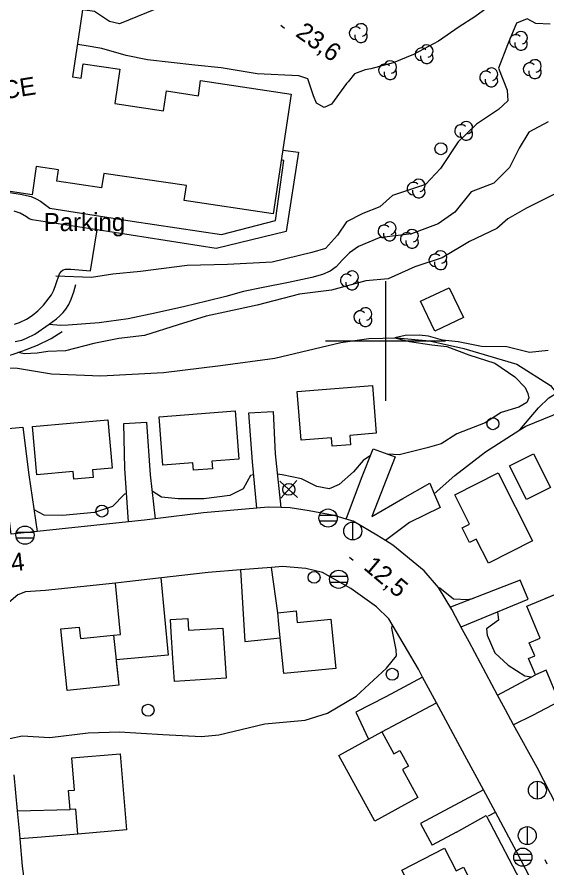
# Model space of a CAD drawing. Extents: x 646142 to 649934, y 5874075 to 5876351.
# Drawn here: x 647138.5 to 647227, y 5874712.1 to 5874854.1 of the extents above; entities that cross this region are included whole.
import ezdxf

# ---------------------------------------------------------------- set-up
doc = ezdxf.new("R2010")
doc.units = 0
for name, color, linetype in [('Niveau 1', 7, 'Continuous'), ('Niveau 19', 7, 'Continuous'), ('Niveau 2', 7, 'Continuous'), ('Niveau 21', 7, 'Continuous'), ('Niveau 22', 7, 'Continuous'), ('Niveau 3', 7, 'Continuous'), ('Niveau 31', 7, 'Continuous'), ('Niveau 36', 7, 'Continuous'), ('Niveau 37', 7, 'Continuous'), ('Niveau 4', 7, 'Continuous'), ('Niveau 44', 7, 'Continuous'), ('Niveau 52', 7, 'Continuous'), ('Niveau 61', 7, 'Continuous')]:
    doc.layers.add(name, color=color, linetype=linetype)

msp = doc.modelspace()

# ---------------------------------------------------------------- linework, layer by layer
at = {"layer": 'Niveau 1'}
for points in [[(647227.51, 5874852.92), (647225.12, 5874853.03), (647223.64, 5874853.81), (647221.85, 5874853.11), (647220.35, 5874849.49), (647218.88, 5874845.58), (647220.3, 5874841.9), (647220.42, 5874840.12), (647218.87, 5874838.69), (647215.22, 5874836.19), (647212.14, 5874833.28), (647209.21, 5874828.82), (647206.68, 5874826.14), (647201.16, 5874824.32), (647199.08, 5874822.43), (647196.22, 5874821.28), (647193.51, 5874819.91), (647191.99, 5874817.68), (647190, 5874815.45), (647187.74, 5874814.76), (647181.08, 5874813.18), (647173.67, 5874812.8), (647166.94, 5874812.6), (647159.13, 5874811.59), (647154.52, 5874811.14), (647150.97, 5874810.6)], [(647150.97, 5874810.6), (647144.97, 5874810.84)]]:
    msp.add_lwpolyline(points, dxfattribs=at)
at = {"layer": 'Niveau 19'}
for points in [[(647178.54, 5874772.05), (647177.79, 5874779.79), (647177.22, 5874788), (647181.24, 5874788.2), (647181.59, 5874781.14), (647182.55, 5874772.16)], [(647157.12, 5874769.78), (647156.5, 5874778.69), (647156.34, 5874786.23), (647160.13, 5874786.42), (647160.74, 5874777.63), (647161.59, 5874770.29)], [(647137.52, 5874767.75), (647136.48, 5874776.16), (647135.16, 5874785.24), (647139.51, 5874785.58), (647140.51, 5874777.65), (647141.88, 5874768.18)], [(647193.47, 5874770.24), (647196.03, 5874777.07), (647197.93, 5874781.99), (647201.61, 5874780.66), (647197.71, 5874770.69), (647202.89, 5874773.67), (647207.41, 5874776.24), (647208.15, 5874774.49), (647209.12, 5874772.18), (647204.02, 5874769.69), (647200.02, 5874766.65)], [(647175.83, 5874761.77), (647176.55, 5874749.82), (647182.45, 5874750.39)], [(647182.04, 5874754.61), (647181, 5874762.18)], [(647162.53, 5874760.42), (647163.72, 5874747.53), (647155.06, 5874746.74)], [(647154.63, 5874750.88), (647155.79, 5874751), (647154.94, 5874759.56)], [(647212.62, 5874752.25), (647223.81, 5874756.85), (647222.47, 5874760.07), (647210.84, 5874755.56)], [(647206.2, 5874743.87), (647200.08, 5874740.58), (647195.06, 5874737.98), (647197.17, 5874733.5)], [(647218.71, 5874740.85), (647225.02, 5874744.25)], [(647199.41, 5874734.73), (647208.53, 5874739.55)], [(647229.01, 5874739.76), (647224.55, 5874737.45), (647221.39, 5874735.91)], [(647216.35, 5874725.02), (647205.87, 5874719.42), (647207.8, 5874715.78)], [(647138.56, 5874721.51), (647147.39, 5874721.72)], [(647217.22, 5874720.68), (647218.34, 5874721.31)], [(647148.67, 5874717.63), (647142.6, 5874717.12), (647138.99, 5874716.82)], [(647211.84, 5874717.95), (647207.8, 5874715.78)]]:
    msp.add_lwpolyline(points, dxfattribs=at)
at = {"layer": 'Niveau 2'}
for points in [[(647245.7, 5874879.7), (647242.44, 5874876.89), (647239.07, 5874874.02), (647236.04, 5874871.81), (647233.88, 5874871.37), (647233.1, 5874870.37), (647230.82, 5874867.08), (647228.24, 5874864.46), (647225.65, 5874862.99), (647224.24, 5874863.14), (647222.49, 5874863.89), (647221.24, 5874861.8), (647218.81, 5874857.05), (647214.92, 5874854.13), (647212.3, 5874852.48), (647208.88, 5874850.06), (647204.69, 5874847.86), (647201.28, 5874846.48), (647197.55, 5874845.47), (647196.61, 5874845.27), (647194.84, 5874844.61), (647193.79, 5874843.29)], [(647168.47, 5874858.82), (647165.32, 5874857.65), (647161.65, 5874855.44), (647155.63, 5874853), (647153.97, 5874853.36), (647151.43, 5874855.01), (647149.45, 5874855.32)], [(647193.79, 5874843.29), (647193.5, 5874842.99), (647190.99, 5874839.57), (647189.77, 5874838.98), (647188.48, 5874839.72), (647188.01, 5874840.95), (647187.03, 5874843.8), (647185.52, 5874844.29), (647178.58, 5874844.64), (647172.56, 5874845.61), (647168.22, 5874846.05), (647160.29, 5874846.94), (647156.73, 5874847.68), (647152.67, 5874848.84), (647149.71, 5874849.36), (647148.59, 5874849.52)], [(647227.18, 5874836.58), (647223.91, 5874834.86), (647222.31, 5874832.21), (647220.71, 5874828.98), (647218.06, 5874826.34), (647214.28, 5874824.93), (647211.59, 5874821.53), (647208.81, 5874819.57), (647204.37, 5874817.91), (647198.96, 5874817.21), (647195.49, 5874815.76), (647193.99, 5874814.71), (647192.85, 5874813.53), (647191.76, 5874812.4), (647190.77, 5874811.67), (647189.52, 5874811.1), (647187.73, 5874810.63), (647183.85, 5874809.79), (647179.58, 5874808.92), (647176.31, 5874808.29), (647173.35, 5874807.41), (647170.19, 5874806.65), (647166.51, 5874805.78), (647161.78, 5874804.72), (647157.09, 5874803.7), (647152.23, 5874803.01), (647147.05, 5874802.62), (647145.84, 5874802.6), (647143.83, 5874802.76)], [(647229.66, 5874825.24), (647223.54, 5874822.19), (647220.45, 5874820.38), (647218.57, 5874818.77), (647214.03, 5874816.62), (647209.48, 5874813.88), (647204.88, 5874812.41), (647200.44, 5874810.38), (647196.73, 5874810.03), (647190.98, 5874808.47), (647185.68, 5874807.82), (647178.58, 5874805.98), (647173.2, 5874804.8), (647170.09, 5874804.15), (647165.43, 5874802.68), (647159.81, 5874800.9), (647155.53, 5874800.44), (647151.33, 5874799.59), (647146.6, 5874798.34), (647143.68, 5874798.27), (647141.87, 5874797.98), (647139.75, 5874797.86), (647138.67, 5874798.08)], [(647227.17, 5874798.41), (647224.05, 5874798.05), (647220.27, 5874799.01), (647216.05, 5874799.06), (647212.11, 5874799.84), (647209.51, 5874800.16), (647207.19, 5874800.81), (647205.6, 5874800.97), (647203.29, 5874800.89), (647201.56, 5874800.54), (647204.04, 5874799.94), (647207.75, 5874799.38), (647210.27, 5874799.07), (647213.89, 5874797.71), (647218.24, 5874796.28), (647221.57, 5874793.99), (647223.32, 5874792.24), (647223.78, 5874791.23), (647223.94, 5874790.49), (647223.58, 5874789.73), (647222.28, 5874788.96), (647219.29, 5874788.08), (647216.66, 5874786.31), (647211.93, 5874784.5), (647209.29, 5874782.84), (647206.96, 5874782.15), (647202.28, 5874780.98), (647200.38, 5874781.1)], [(647197.49, 5874780.86), (647196.29, 5874780.04), (647194.66, 5874778.14), (647192.3, 5874776.04), (647190.62, 5874775.29), (647188.53, 5874775.72), (647185.97, 5874776.96), (647182.75, 5874777.63), (647181.96, 5874777.76)], [(647178, 5874777.63), (647177.49, 5874777.55), (647176.25, 5874775.33), (647174.02, 5874774.18), (647169.69, 5874773.63), (647165.42, 5874773.62), (647162.64, 5874773.93), (647161.06, 5874774.92)], [(647156.79, 5874774.47), (647156.45, 5874774.42), (647154.43, 5874772.36), (647151.43, 5874771.36), (647146.1, 5874770.84), (647143.06, 5874770.89), (647141.36, 5874771.77)], [(647208.87, 5874758.75), (647209.1, 5874758.77), (647211.33, 5874756.94), (647213.74, 5874756.83), (647214.67, 5874757.05)], [(647218.7, 5874754.75), (647218.84, 5874753.36), (647216.87, 5874751.94), (647216.98, 5874750.84), (647218.27, 5874747.93), (647220.46, 5874745.87), (647223.28, 5874744.05), (647224.39, 5874743.91)], [(647137.29, 5874733.62), (647137.32, 5874733.62), (647139.37, 5874734.02), (647144.01, 5874733.75), (647150.37, 5874734.55), (647155.61, 5874734.73), (647162.88, 5874734.27), (647169.32, 5874733.91), (647172.19, 5874734.19), (647179.89, 5874736.03), (647186.6, 5874736.68), (647190.32, 5874737.85), (647195.11, 5874740.68), (647200.16, 5874745.33), (647201.83, 5874747.39), (647201.81, 5874748.43), (647201.05, 5874752.04), (647201.15, 5874752.57)]]:
    msp.add_lwpolyline(points, dxfattribs=at)
at = {"layer": 'Niveau 21'}
for points in [[(647201.22, 5874765.87), (647200.02, 5874766.65), (647198.59, 5874767.59), (647194.61, 5874769.89), (647193.47, 5874770.24), (647191.47, 5874770.86), (647187.29, 5874771.61), (647184.08, 5874772.11), (647182.55, 5874772.16), (647180.44, 5874772.22), (647178.54, 5874772.05), (647169.64, 5874771.27), (647161.59, 5874770.29), (647159.81, 5874770.07), (647157.12, 5874769.78), (647145.57, 5874768.55), (647141.88, 5874768.18), (647137.52, 5874767.75)], [(647239.19, 5874702.28), (647232.85, 5874714.1), (647232.04, 5874715.6), (647230.82, 5874717.99), (647225.33, 5874728.75), (647221.39, 5874735.91), (647220.02, 5874738.4), (647218.71, 5874740.85), (647213.96, 5874749.73), (647212.87, 5874751.78), (647211.08, 5874755.17), (647208.84, 5874758.8), (647206.45, 5874761.6), (647201.22, 5874765.87)], [(647213.27, 5874730.74), (647208.53, 5874739.55), (647206.2, 5874743.87), (647205.5, 5874745.18), (647200.56, 5874753.57), (647198.49, 5874755.58), (647194.2, 5874758.66), (647189.48, 5874761.35), (647186.72, 5874762.01), (647182.82, 5874762.32), (647181, 5874762.18), (647175.83, 5874761.77), (647170.39, 5874761.33), (647162.13, 5874760.37), (647156.84, 5874759.76), (647154.94, 5874759.56), (647143.29, 5874758.31), (647139.91, 5874758.09), (647138.67, 5874757.62), (647137.16, 5874756.3)], [(647224.81, 5874709.06), (647221.93, 5874714.63), (647218.34, 5874721.31), (647216.35, 5874725.02), (647213.27, 5874730.74)], [(647138.01, 5874727.55), (647138.56, 5874721.51), (647138.91, 5874717.64), (647138.91, 5874717.64), (647138.99, 5874716.82), (647139.4, 5874712.26), (647140.97, 5874700.01), (647141.6, 5874697.15), (647143.18, 5874694.26), (647145.36, 5874691.09), (647147.64, 5874687.79), (647149.76, 5874684.72), (647152.41, 5874680.83)]]:
    msp.add_lwpolyline(points, dxfattribs=at)
at = {"layer": 'Niveau 22'}
for points in [[(647222.4, 5874785.14), (647225.54, 5874788.83), (647227.24, 5874790.51), (647228.54, 5874791.28), (647231.93, 5874793.71), (647236.04, 5874797.03), (647239.15, 5874801.06), (647241.97, 5874805.65), (647244.85, 5874814.21), (647245.71, 5874817.32), (647247.58, 5874822.04), (647251.06, 5874829.25), (647253.76, 5874833.82), (647255.78, 5874836.93), (647259.01, 5874840.85), (647262, 5874843.7), (647266.47, 5874846.82), (647270.85, 5874849.69), (647275.41, 5874852), (647281.5, 5874854.11), (647289.42, 5874856.63)], [(647108.94, 5874834.69), (647108.31, 5874830.66), (647107.91, 5874827.56), (647115.98, 5874826.33), (647130.29, 5874824.16), (647131.19, 5874824.55), (647131.78, 5874824.71), (647132.57, 5874824.81), (647134, 5874824.94), (647135.89, 5874824.99), (647137.26, 5874824.8), (647139.08, 5874824.51), (647140.86, 5874824.11), (647141.72, 5874823.77), (647142.44, 5874823.36), (647143.97, 5874822.21), (647157.74, 5874820.04), (647172.66, 5874817.78), (647181.63, 5874820.15), (647183.02, 5874830.14), (647182.62, 5874830.18)], [(647182.87, 5874831.86), (647185.51, 5874831.56), (647183.45, 5874818.26), (647171.77, 5874815.47), (647151.89, 5874818.58)], [(647208.15, 5874774.49), (647211.59, 5874777.51), (647216.69, 5874781.51), (647222.4, 5874785.14), (647223.41, 5874785.78), (647229.45, 5874788.23)]]:
    msp.add_lwpolyline(points, dxfattribs=at)
at = {"layer": 'Niveau 3'}
for p, q in [((647182.52, 5874852.73), (647183.17, 5874852.27)), ((647194.01, 5874763.9), (647194.62, 5874763.39)), ((647226.57, 5874713.39), (647226.95, 5874712.69))]:
    msp.add_line(p, q, dxfattribs=at)
at = {"layer": 'Niveau 31'}
for points in [[(647150.57, 5874862.77), (647147.79, 5874844.1), (647149.21, 5874843.89), (647149.57, 5874846.3), (647155.67, 5874845.39), (647154.82, 5874839.67), (647162.96, 5874838.46), (647163.45, 5874841.76), (647168.78, 5874840.96), (647169.16, 5874843.5), (647184.27, 5874841.25), (647181.28, 5874821.23), (647166.41, 5874823.44), (647166.78, 5874825.95), (647152.99, 5874828), (647152.63, 5874825.59), (647145.18, 5874826.7), (647145.46, 5874828.61), (647141.73, 5874829.17), (647141.03, 5874824.43), (647133.34, 5874825.58)], [(647210.63, 5874808.9), (647213, 5874803.91), (647208.22, 5874801.65), (647205.86, 5874806.64), (647210.63, 5874808.9)], [(647185.26, 5874791.59), (647197.82, 5874792.59), (647198.46, 5874784.59), (647194.03, 5874784.23), (647194.15, 5874782.68), (647191.13, 5874782.44), (647191.02, 5874783.82), (647185.91, 5874783.42), (647185.26, 5874791.59)], [(647162.22, 5874787.33), (647174.9, 5874788.34), (647175.54, 5874780.28), (647171.05, 5874779.92), (647171.15, 5874778.66), (647167.96, 5874778.4), (647167.86, 5874779.67), (647162.86, 5874779.28), (647162.22, 5874787.33)], [(647141.09, 5874785.72), (647153.7, 5874786.83), (647154.42, 5874778.78), (647151.12, 5874778.49), (647151.23, 5874777.18), (647148.02, 5874776.9), (647147.91, 5874778.21), (647141.8, 5874777.67), (647141.09, 5874785.72)], [(647224.68, 5874781.15), (647227.52, 5874775.5), (647223.56, 5874773.51), (647220.72, 5874779.16), (647224.68, 5874781.15)], [(647218.8, 5874777.99), (647224.54, 5874766.64), (647217.18, 5874762.91), (647215.16, 5874766.91), (647214.03, 5874766.34), (647212.79, 5874768.8), (647214.04, 5874769.43), (647211.56, 5874774.32), (647218.8, 5874777.99)], [(647226.64, 5874756.97), (647231.38, 5874758.95), (647234.68, 5874751.07), (647233.59, 5874750.62), (647236.78, 5874743.01), (647229.01, 5874739.76), (647226.82, 5874745), (647225.02, 5874744.25), (647223.89, 5874746.96), (647224.93, 5874747.39), (647224.01, 5874749.6), (647225.82, 5874750.35), (647223.58, 5874755.69), (647231.38, 5874758.95)], [(647191.71, 5874745.32), (647183.04, 5874744.46), (647182.45, 5874750.39), (647182.23, 5874752.69), (647182.04, 5874754.61), (647185.1, 5874754.91), (647185.28, 5874752.99), (647190.89, 5874753.55), (647191.71, 5874745.32)], [(647173.43, 5874743.69), (647164.79, 5874743.13), (647164.54, 5874747.02), (647164.26, 5874751.38), (647164.12, 5874753.46), (647167.03, 5874753.65), (647167.16, 5874751.67), (647172.89, 5874752.04), (647173.43, 5874743.69)], [(647155.09, 5874746.52), (647155.51, 5874742.51), (647146.91, 5874741.6), (647145.82, 5874751.9), (647148.89, 5874752.22), (647149.1, 5874750.3), (647154.63, 5874750.88), (647155.51, 5874742.51)], [(647198.21, 5874719.79), (647192.2, 5874730.79), (647197.17, 5874733.5), (647199.41, 5874734.73), (647201.41, 5874731.06), (647202.4, 5874731.6), (647203.85, 5874728.96), (647202.87, 5874728.42), (647205.43, 5874723.73), (647198.21, 5874719.79)], [(647155.71, 5874731.03), (647156.79, 5874718.32), (647148.67, 5874717.63), (647148.32, 5874721.8), (647147.39, 5874721.72), (647147.12, 5874724.89), (647148.13, 5874724.97), (647147.67, 5874730.35), (647155.71, 5874731.03)], [(647208.65, 5874700.17), (647202.71, 5874711.6), (647209.84, 5874715.31), (647211.82, 5874711.51), (647213.02, 5874712.13), (647214.41, 5874709.46), (647213.31, 5874708.89), (647215.88, 5874703.93), (647208.65, 5874700.17)]]:
    msp.add_lwpolyline(points, dxfattribs=at)
at = {"layer": 'Niveau 36'}
for p, q in [((647182.39, 5874776.56), (647185.35, 5874773.88)), ((647182.53, 5874773.75), (647185.21, 5874776.7)), ((647191.87, 5874770.87), (647188.99, 5874770.87)), ((647188.99, 5874769.95), (647191.87, 5874769.95)), ((647194.55, 5874766.75), (647194.55, 5874769.75)), ((647141.3, 5874768.02), (647138.42, 5874768.02)), ((647138.42, 5874767.1), (647141.3, 5874767.1)), ((647193.64, 5874760.65), (647190.76, 5874760.65)), ((647190.76, 5874759.73), (647193.64, 5874759.73)), ((647225.36, 5874723.46), (647225.36, 5874726.46)), ((647223.68, 5874715.87), (647223.68, 5874718.87)), ((647224.36, 5874714.22), (647221.48, 5874714.22)), ((647221.48, 5874713.3), (647224.36, 5874713.3))]:
    msp.add_line(p, q, dxfattribs=at)
for centre, radius in [((647209.25, 5874832.12), 1), ((647217.94, 5874786.18), 1), ((647183.88, 5874775.22), 1), ((647152.69, 5874771.59), 1), ((647190.43, 5874770.42), 1.52), ((647139.86, 5874767.57), 1.52), ((647194.54, 5874768.26), 1.5), ((647188.08, 5874760.52), 1), ((647192.2, 5874760.2), 1.52), ((647201.13, 5874744.33), 1), ((647160.38, 5874738.33), 1), ((647225.35, 5874724.97), 1.5), ((647223.67, 5874717.38), 1.5), ((647222.92, 5874713.77), 1.52)]:
    msp.add_circle(centre, radius, dxfattribs=at)
at = {"layer": 'Niveau 37'}
for points in [[(647138.22, 5874799.9), (647139.33, 5874800.14), (647140.1, 5874800.46), (647141.47, 5874801.16), (647143.89, 5874802.8), (647145.12, 5874803.7), (647145.68, 5874804.19), (647146.22, 5874804.78), (647146.64, 5874805.34), (647147.14, 5874806.09), (647147.55, 5874807.01), (647148.01, 5874808.19), (647148.36, 5874809.44)], [(647123.16, 5874801.34), (647124.02, 5874800.1), (647124.46, 5874799.59), (647125.05, 5874799.04), (647125.59, 5874798.71), (647126.2, 5874798.46), (647127.05, 5874798.23), (647129.42, 5874797.64), (647131.54, 5874797.08), (647132.25, 5874797.01), (647133.27, 5874796.97), (647134.38, 5874797.04), (647135.38, 5874797.2), (647136.28, 5874797.41), (647137.7, 5874797.76), (647139.5, 5874798.36), (647141.92, 5874799.29), (647144.23, 5874800.41), (647146.07, 5874801.6)], [(647211.84, 5874717.95), (647216.82, 5874720.75), (647223.08, 5874708.69), (647215.91, 5874704.91)]]:
    msp.add_lwpolyline(points, dxfattribs=at)
at = {"layer": 'Niveau 4'}
msp.add_lwpolyline([(647119.3, 5874795.65), (647128.54, 5874795.52), (647138.59, 5874795.46), (647144.3, 5874794.51), (647152.51, 5874794.16), (647162.98, 5874794.73), (647172.45, 5874795.9), (647181.56, 5874797.14), (647192.53, 5874799.74), (647197.25, 5874800.44), (647201.92, 5874800.55), (647207.35, 5874800.04), (647213.1, 5874798.74), (647221.9, 5874796.12), (647227.52, 5874792.59), (647228.54, 5874791.28), (647230.16, 5874789.17)], dxfattribs=at)
at = {"layer": 'Niveau 44'}
for centre, start, end in [((647195.02, 5874851.41), 44.1154, 269.804), ((647195.92, 5874851.94), 282.2692, 149.7263), ((647195.92, 5874850.89), 166.9369, 29.6212), ((647221.73, 5874850.12), 44.1154, 269.804), ((647222.63, 5874850.65), 282.2692, 149.7263), ((647222.63, 5874849.6), 166.9369, 29.6212), ((647206, 5874847.9), 44.1154, 269.804), ((647206.9, 5874848.43), 282.2692, 149.7263), ((647200.81, 5874845.75), 282.2692, 149.7263), ((647206.9, 5874847.38), 166.9369, 29.6212), ((647224.95, 5874845.93), 282.2692, 149.7263), ((647199.91, 5874845.22), 44.1154, 269.804), ((647217.69, 5874844.55), 282.2692, 149.7263), ((647224.05, 5874845.4), 44.1154, 269.804), ((647224.95, 5874844.88), 166.9369, 29.6212), ((647200.81, 5874844.7), 166.9369, 29.6212), ((647216.79, 5874844.02), 44.1154, 269.804), ((647217.69, 5874843.5), 166.9369, 29.6212), ((647212.6, 5874835.09), 44.1154, 269.804), ((647213.5, 5874835.62), 282.2692, 149.7263), ((647213.5, 5874834.57), 166.9369, 29.6212), ((647205.56, 5874825.99), 282.2692, 149.7263), ((647204.66, 5874825.46), 44.1154, 269.804), ((647205.56, 5874824.94), 166.9369, 29.6212), ((647200.72, 5874818.83), 282.2692, 149.7263), ((647199.82, 5874818.3), 44.1154, 269.804), ((647200.72, 5874817.78), 166.9369, 29.6212), ((647204.45, 5874817.58), 282.2692, 149.7263), ((647203.55, 5874817.05), 44.1154, 269.804), ((647204.45, 5874816.53), 166.9369, 29.6212), ((647208.31, 5874813.48), 44.1154, 269.804), ((647209.21, 5874814.01), 282.2692, 149.7263), ((647209.21, 5874812.96), 166.9369, 29.6212), ((647194.44, 5874810.65), 282.2692, 149.7263), ((647193.54, 5874810.12), 44.1154, 269.804), ((647194.44, 5874809.6), 166.9369, 29.6212), ((647196.67, 5874804.51), 282.2692, 149.7263), ((647195.77, 5874803.98), 44.1154, 269.804), ((647196.67, 5874803.46), 166.9369, 29.6212)]:
    msp.add_arc(centre, 1.05, start, end, dxfattribs=at)
at = {"layer": 'Niveau 52'}
msp.add_lwpolyline([(647138.11, 5874802.83), (647138.96, 5874803.06), (647140.11, 5874803.62), (647141.03, 5874804.25), (647141.97, 5874805.02), (647142.95, 5874806), (647144.27, 5874807.69), (647144.69, 5874808.51), (647145.02, 5874809.46), (647145.61, 5874811.24), (647145.93, 5874811.68), (647146.22, 5874811.89), (647146.62, 5874811.98), (647147.49, 5874811.99), (647150.78, 5874811.71), (647151.89, 5874818.58), (647141.05, 5874820.22), (647140.57, 5874820.41), (647140.13, 5874820.73), (647139.05, 5874821.34), (647138.02, 5874821.69)], dxfattribs=at)
at = {"layer": 'Niveau 61'}
for points in [[(647200, 5874810), (647200, 5874800), (647200, 5874790)], [(647190, 5874800), (647200, 5874800), (647210, 5874800)]]:
    msp.add_lwpolyline(points, dxfattribs=at)

# ---------------------------------------------------------------- texts
at = {"layer": 'Niveau 3'}
for s, rotation, p in [('23,6 ', 324.4572, (647184.84, 5874851.03)), ('13,4 ', 6.2376, (647132.14, 5874760.89)), ('12,5 ', 319.7263, (647196.18, 5874762.01))]:
    msp.add_text(s, height=3, rotation=rotation, dxfattribs=at).set_placement(p)
at = {"layer": 'Niveau 31'}
msp.add_text('BAND OFFICE', height=3, rotation=8.941, dxfattribs=at).set_placement((647115.19, 5874837.03))
at = {"layer": 'Niveau 52'}
msp.add_text('Parking', height=3, dxfattribs=at).set_placement((647142.97, 5874818.36))

doc.saveas('drawing.dxf')
